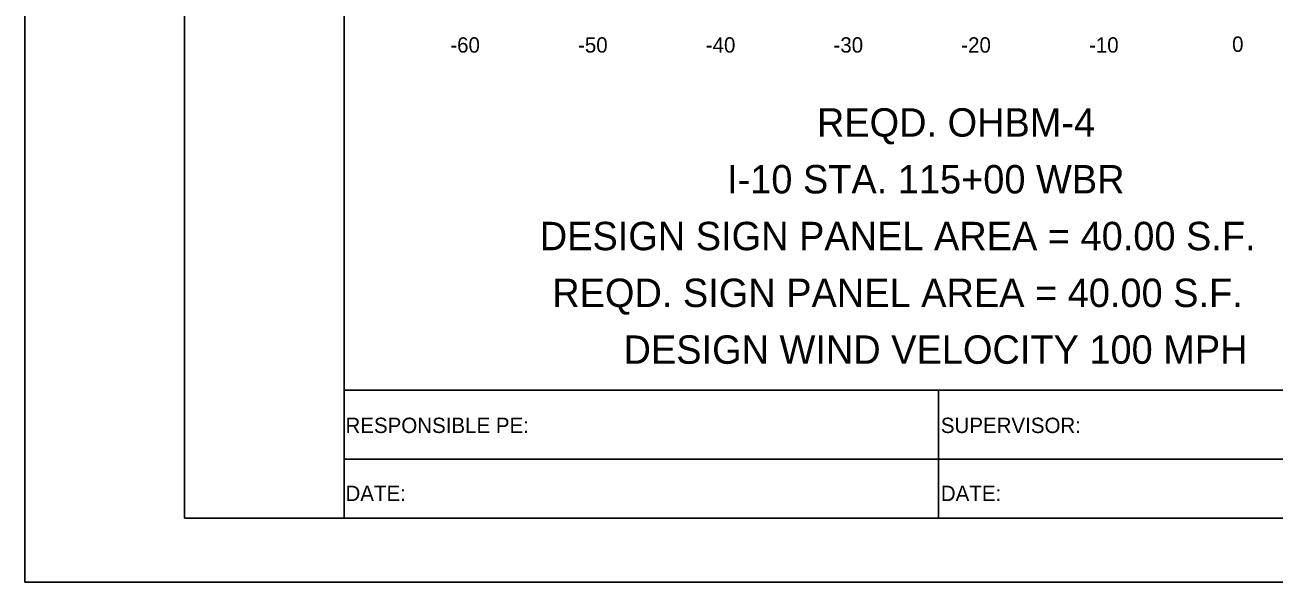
# Model space of a CAD drawing. Extents: x 2193008 to 2198143, y 1236112 to 1237864.
# Drawn here: x 2195203.8 to 2195301.6, y 1237118 to 1237161.6 of the extents above; entities that cross this region are included whole.
import ezdxf

# ---------------------------------------------------------------- set-up
doc = ezdxf.new("R2010")
doc.units = 0
for name, color, linetype in [('ANNO-TXT', 7, 'Continuous'), ('Level 55', 7, 'Continuous'), ('LIMT-CSLINE', 7, 'Continuous'), ('M-ROADS', 7, 'Continuous'), ('SHT-BNDRY', 7, 'Continuous')]:
    doc.layers.add(name, color=color, linetype=linetype)

msp = doc.modelspace()

# ---------------------------------------------------------------- linework, layer by layer
msp.add_lwpolyline([(2195228.783, 1237133.046), (2195528.783, 1237133.046), (2195528.783, 1237323.046), (2195228.783, 1237323.046)], close=True)
at = {"layer": 'M-ROADS'}
msp.add_lwpolyline([(2195203.786, 1237118.036), (2195543.786, 1237118.036), (2195543.786, 1237338.036), (2195203.786, 1237338.036)], close=True, dxfattribs=at)
at = {"layer": 'SHT-BNDRY'}
for p, q in [((2195228.783, 1237123.036), (2195228.783, 1237133.046)), ((2195275.306, 1237133.046), (2195275.306, 1237123.036)), ((2195228.783, 1237127.646), (2195384.411, 1237127.646))]:
    msp.add_line(p, q, dxfattribs=at)
msp.add_lwpolyline([(2195216.286, 1237123.036), (2195538.786, 1237123.036), (2195538.786, 1237333.036), (2195216.286, 1237333.036)], close=True, dxfattribs=at)

# ---------------------------------------------------------------- texts
at = {"layer": 'ANNO-TXT'}
for s, p in [('RESPONSIBLE PE:', (2195228.877, 1237129.69)), ('SUPERVISOR:', (2195275.482, 1237129.69)), ('DATE:', (2195228.877, 1237124.371)), ('DATE:', (2195275.482, 1237124.371))]:
    msp.add_text(s, height=1.2, rotation=360, dxfattribs=at).set_placement(p)
at = {"layer": 'Level 55'}
for s, p in [('REQD. OHBM-4', (2195265.78, 1237152.873)), ('I-10 STA. 115+00 WBR', (2195258.746, 1237148.431)), ('DESIGN SIGN PANEL AREA = 40.00 S.F.', (2195244.086, 1237143.989)), ('REQD. SIGN PANEL AREA = 40.00 S.F.', (2195245.062, 1237139.547)), ('DESIGN WIND VELOCITY 100 MPH', (2195250.644, 1237135.106))]:
    msp.add_text(s, height=2.22092, dxfattribs=at).set_placement(p)
at = {"layer": 'LIMT-CSLINE'}
for s, p in [('-60', (2195237.08, 1237159.446)), ('-50', (2195247.08, 1237159.446)), ('-40', (2195257.08, 1237159.446)), ('-30', (2195267.08, 1237159.446)), ('-20', (2195277.08, 1237159.446)), ('-10', (2195287.08, 1237159.446)), ('0', (2195298.283, 1237159.506))]:
    msp.add_text(s, height=1.2, dxfattribs=at).set_placement(p)

doc.saveas('drawing.dxf')
